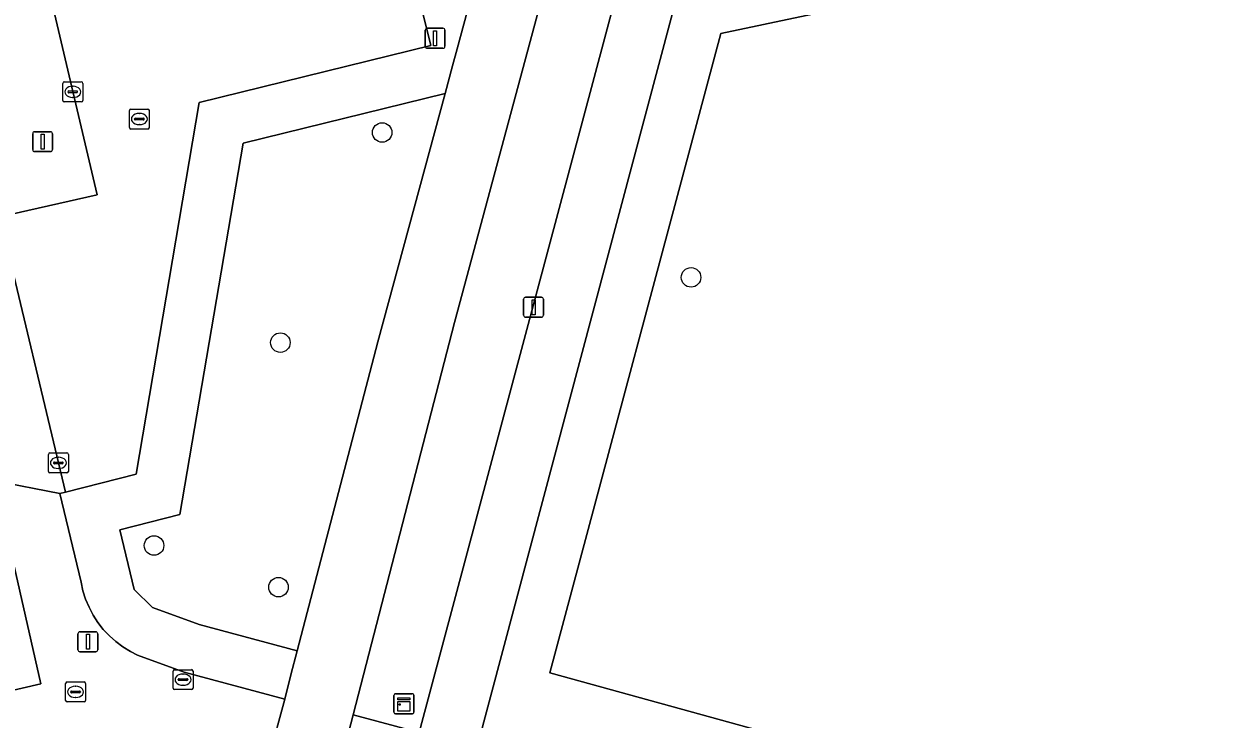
# Model space of a CAD drawing. Extents: x 158031 to 159244, y 380104 to 381214.
# Drawn here: x 158681 to 158741.1, y 380797.4 to 380832.2 of the extents above; entities that cross this region are included whole.
import ezdxf

# ---------------------------------------------------------------- set-up
doc = ezdxf.new("R2010")
doc.units = 0
for name, color, linetype in [('IMGEO_Boom', 7, 'Continuous'), ('IMGEO_Brandkraan', 7, 'Continuous'), ('IMGEO_Erf', 7, 'Continuous'), ('IMGEO_Fietspad_open', 7, 'Continuous'), ('IMGEO_Groenvoorziening', 7, 'Continuous'), ('IMGEO_Haag', 7, 'Continuous'), ('IMGEO_Kast', 7, 'Continuous'), ('IMGEO_Kolk', 7, 'Continuous'), ('IMGEO_Lichtmast', 7, 'Continuous'), ('IMGEO_Rijbaan_lokaal_open', 7, 'Continuous'), ('IMGEO_Rioolput', 7, 'Continuous'), ('IMGEO_Voetpad_open', 7, 'Continuous')]:
    doc.layers.add(name, color=color, linetype=linetype)

msp = doc.modelspace()

# ---------------------------------------------------------------- linework, layer by layer
at = {"layer": 'IMGEO_Boom'}
for centre in [(158698.913, 380826.756), (158714.393, 380819.5), (158693.811, 380816.232), (158687.479, 380806.066), (158693.719, 380803.983)]:
    msp.add_circle(centre, 0.489, dxfattribs=at)
at = {"layer": 'IMGEO_Brandkraan'}
for p, q in [((158683.046, 380798.31), (158683.046, 380799.162)), ((158683.121, 380799.236), (158683.973, 380799.236)), ((158683.305, 380798.73), (158683.305, 380798.742)), ((158683.743, 380798.693), (158683.345, 380798.693)), ((158683.348, 380798.779), (158683.746, 380798.779)), ((158683.534, 380799.016), (158683.559, 380799.016)), ((158683.789, 380798.742), (158683.789, 380798.73)), ((158684.047, 380799.162), (158684.047, 380798.31)), ((158683.973, 380798.236), (158683.121, 380798.236)), ((158683.557, 380798.456), (158683.532, 380798.456))]:
    msp.add_line(p, q, dxfattribs=at)
for points in [[(158683.046, 380798.31), (158683.046, 380799.162)], [(158683.121, 380799.236), (158683.973, 380799.236)], [(158684.047, 380799.162), (158684.047, 380798.31)], [(158683.973, 380798.236), (158683.121, 380798.236)]]:
    msp.add_lwpolyline(points, dxfattribs=at)
for centre, radius, start, end in [((158683.123, 380799.16), 0.0765, 91.55205, 178.44795), ((158683.123, 380799.16), 0.0765, 91.55205, 178.44795), ((158683.345, 380798.739), 0.0403, 85.87752, 175.75265), ((158683.342, 380798.729), 0.0366, 178.93798, 274.71019), ((158683.746, 380798.736), 0.043, 264.86636, 352.45326), ((158683.75, 380798.741), 0.0386, 1.73085, 96.63898), ((158683.971, 380799.16), 0.0765, 1.55205, 88.44795), ((158683.971, 380799.16), 0.0765, 1.55205, 88.44795), ((158683.123, 380798.312), 0.0765, 181.55205, 268.44795), ((158683.123, 380798.312), 0.0765, 181.55205, 268.44795), ((158683.971, 380798.312), 0.0765, 271.55205, 358.44795), ((158683.971, 380798.312), 0.0765, 271.55205, 358.44795)]:
    msp.add_arc(centre, radius, start, end, dxfattribs=at)
for centre, major_axis, ratio, start_param, end_param in [((158683.533, 380798.736), (-0.387, 0.002), 0.722429, 4.712389, 7.853982), ((158683.558, 380798.736), (-0.39, 0.002), 0.717154, 1.570796, 4.712389)]:
    msp.add_ellipse(centre, major_axis=major_axis, ratio=ratio, start_param=start_param, end_param=end_param, dxfattribs=at)
at = {"layer": 'IMGEO_Erf'}
msp.add_lwpolyline([(158649.671, 380791.7), (158681.807, 380799.138), (158679.48, 380809.301), (158676.904, 380808.635), (158670.839, 380807.231), (158671.598, 380803.951), (158665.887, 380802.629), (158663.356, 380802.043), (158663.614, 380800.934), (158660.269, 380800.159), (158659.981, 380800.092), (158659.723, 380801.202), (158654.075, 380799.895), (158653.912, 380799.857), (158653.6, 380801.204), (158650.096, 380800.393), (158650.424, 380798.976), (158648.201, 380798.461), (158645.948, 380797.94), (158645.632, 380799.309), (158641.979, 380798.463), (158638.327, 380797.618), (158638.653, 380796.208)], dxfattribs=at)
at = {"layer": 'IMGEO_Fietspad_open'}
for points in [[(158706.116, 380846.84), (158705.38, 380841.883), (158704.294, 380836.939), (158703.345, 380833.438), (158702.672, 380830.956), (158702.438, 380830.095), (158702.064, 380828.716), (158698.689, 380816.265), (158694.658, 380800.796), (158694.343, 380799.586), (158694.028, 380798.377), (158693.242, 380795.503), (158691.914, 380790.494), (158681.877, 380752.64)], [(158685.671, 380751.945), (158696.696, 380794.635), (158697.466, 380797.579), (158702.545, 380817.235), (158707.611, 380836.102), (158708.079, 380837.829), (158708.516, 380839.247), (158709.145, 380842.703), (158709.491, 380844.131)]]:
    msp.add_lwpolyline(points, dxfattribs=at)
at = {"layer": 'IMGEO_Groenvoorziening'}
for points in [[(158733.343, 380861.621), (158729.882, 380858.772), (158725.745, 380857.503), (158722.048, 380855.072), (158718.854, 380837.268), (158730.701, 380839.81), (158731.496, 380839.356), (158731.354, 380838.314), (158729.343, 380834.568), (158715.889, 380831.72), (158707.308, 380799.695), (158728.887, 380793.754), (158729.019, 380789.067), (158740.276, 380786.025), (158741.05, 380788.606)], [(158694.977, 380856.819), (158701.345, 380831.114), (158689.75, 380828.266), (158686.584, 380809.65), (158683.037, 380808.743), (158682.758, 380808.672), (158683.825, 380804.236), (158683.919, 380803.805), (158684.052, 380803.384), (158684.222, 380802.977), (158684.427, 380802.586), (158684.667, 380802.216), (158684.938, 380801.868), (158685.24, 380801.546), (158685.569, 380801.252), (158685.923, 380800.989), (158686.299, 380800.758), (158686.657, 380800.579), (158688.983, 380799.726), (158694.028, 380798.377), (158694.343, 380799.586), (158694.658, 380800.796), (158689.738, 380802.112), (158687.399, 380802.97), (158686.487, 380803.858), (158685.766, 380806.86), (158688.777, 380807.63), (158691.94, 380826.229), (158702.064, 380828.716), (158702.438, 380830.095), (158702.672, 380830.956), (158703.345, 380833.438)], [(158709.491, 380844.131), (158709.145, 380842.703), (158708.516, 380839.247), (158708.079, 380837.829), (158707.611, 380836.102), (158702.545, 380817.235), (158697.466, 380797.579), (158700.771, 380796.694), (158711.286, 380836.095)]]:
    msp.add_lwpolyline(points, dxfattribs=at)
for points in [[(158718.854, 380837.268), (158714.368, 380836.306), (158714.075, 380835.07), (158703.65, 380795.922), (158729.019, 380789.067), (158728.887, 380793.754), (158707.308, 380799.695), (158715.889, 380831.72), (158729.343, 380834.568), (158731.354, 380838.314), (158731.496, 380839.356), (158730.701, 380839.81)], [(158702.064, 380828.716), (158691.94, 380826.229), (158688.777, 380807.63), (158685.766, 380806.86), (158686.487, 380803.858), (158687.399, 380802.97), (158689.738, 380802.112), (158694.658, 380800.796), (158698.689, 380816.265)]]:
    msp.add_lwpolyline(points, close=True, dxfattribs=at)
at = {"layer": 'IMGEO_Haag'}
msp.add_lwpolyline([(158694.977, 380856.819), (158701.345, 380831.114), (158689.75, 380828.266), (158686.584, 380809.65), (158683.037, 380808.743), (158682.758, 380808.672), (158683.825, 380804.236), (158683.919, 380803.805), (158684.052, 380803.384), (158684.222, 380802.977), (158684.427, 380802.586), (158684.667, 380802.216), (158684.938, 380801.868), (158685.24, 380801.546), (158685.569, 380801.252), (158685.923, 380800.989), (158686.299, 380800.758), (158686.657, 380800.579), (158688.983, 380799.726), (158694.028, 380798.377), (158694.343, 380799.586), (158694.658, 380800.796), (158689.738, 380802.112), (158687.399, 380802.97), (158686.487, 380803.858), (158685.766, 380806.86), (158688.777, 380807.63), (158691.94, 380826.229), (158702.064, 380828.716), (158702.438, 380830.095), (158702.672, 380830.956), (158703.345, 380833.438)], dxfattribs=at)
msp.add_lwpolyline([(158718.854, 380837.268), (158714.368, 380836.306), (158714.075, 380835.07), (158703.65, 380795.922), (158729.019, 380789.067), (158728.887, 380793.754), (158707.308, 380799.695), (158715.889, 380831.72), (158729.343, 380834.568), (158731.354, 380838.314), (158731.496, 380839.356), (158730.701, 380839.81)], close=True, dxfattribs=at)
at = {"layer": 'IMGEO_Kast'}
for p, q in [((158699.504, 380797.716), (158699.504, 380798.557)), ((158699.504, 380798.557), (158699.504, 380797.716)), ((158699.579, 380798.641), (158700.42, 380798.641)), ((158700.42, 380798.641), (158699.579, 380798.641)), ((158700.504, 380798.566), (158700.504, 380797.725)), ((158700.504, 380797.725), (158700.504, 380798.566)), ((158700.429, 380797.641), (158699.588, 380797.641)), ((158699.588, 380797.641), (158700.429, 380797.641))]:
    msp.add_line(p, q, dxfattribs=at)
for points in [[(158699.699, 380798.431), (158700.299, 380798.431), (158700.299, 380798.346), (158699.699, 380798.346), (158699.699, 380798.431)], [(158699.699, 380798.256), (158700.299, 380798.256), (158700.299, 380797.767), (158699.699, 380797.767), (158699.699, 380798.256)]]:
    msp.add_lwpolyline(points, dxfattribs=at)
msp.add_circle((158699.783, 380798.105), 0.0377, dxfattribs=at)
for centre, start, end in [((158699.582, 380798.563), 92.4484, 184.28452), ((158699.582, 380798.563), 92.4484, 184.28452), ((158700.426, 380798.563), 2.4484, 94.28452), ((158700.426, 380798.563), 2.4484, 94.28452), ((158699.582, 380797.719), 182.4484, 274.28452), ((158699.582, 380797.719), 182.4484, 274.28452), ((158700.426, 380797.719), 272.4484, 4.28452), ((158700.426, 380797.719), 272.4484, 4.28452)]:
    msp.add_arc(centre, 0.0779, start, end, dxfattribs=at)
at = {"layer": 'IMGEO_Kolk'}
for p, q in [((158682.908, 380828.368), (158682.908, 380829.22)), ((158682.983, 380829.294), (158683.835, 380829.294)), ((158683.167, 380828.788), (158683.167, 380828.8)), ((158683.605, 380828.751), (158683.207, 380828.751)), ((158683.21, 380828.837), (158683.608, 380828.837)), ((158683.396, 380829.074), (158683.421, 380829.074)), ((158683.651, 380828.8), (158683.651, 380828.788)), ((158683.909, 380829.22), (158683.909, 380828.368)), ((158683.835, 380828.294), (158682.983, 380828.294)), ((158683.419, 380828.514), (158683.394, 380828.514)), ((158682.26, 380810.708), (158683.112, 380810.708)), ((158682.185, 380809.782), (158682.185, 380810.634)), ((158682.444, 380810.202), (158682.444, 380810.214)), ((158682.882, 380810.165), (158682.484, 380810.165)), ((158682.487, 380810.251), (158682.885, 380810.251)), ((158682.673, 380810.488), (158682.698, 380810.488)), ((158682.928, 380810.214), (158682.928, 380810.202)), ((158683.186, 380810.634), (158683.186, 380809.782)), ((158683.112, 380809.708), (158682.26, 380809.708)), ((158682.696, 380809.928), (158682.671, 380809.928))]:
    msp.add_line(p, q, dxfattribs=at)
for points in [[(158682.908, 380828.368), (158682.908, 380829.22)], [(158682.983, 380829.294), (158683.835, 380829.294)], [(158683.909, 380829.22), (158683.909, 380828.368)], [(158683.835, 380828.294), (158682.983, 380828.294)], [(158682.26, 380810.708), (158683.112, 380810.708)], [(158682.185, 380809.782), (158682.185, 380810.634)], [(158683.186, 380810.634), (158683.186, 380809.782)], [(158683.112, 380809.708), (158682.26, 380809.708)]]:
    msp.add_lwpolyline(points, dxfattribs=at)
for centre, radius, start, end in [((158682.985, 380829.218), 0.0765, 91.55205, 178.44795), ((158682.985, 380829.218), 0.0765, 91.55205, 178.44795), ((158683.207, 380828.797), 0.0403, 85.87752, 175.75265), ((158683.204, 380828.787), 0.0366, 178.93798, 274.71019), ((158683.608, 380828.794), 0.043, 264.86636, 352.45326), ((158683.612, 380828.799), 0.0386, 1.73085, 96.63898), ((158683.833, 380829.218), 0.0765, 1.55205, 88.44795), ((158683.833, 380829.218), 0.0765, 1.55205, 88.44795), ((158682.985, 380828.37), 0.0765, 181.55205, 268.44795), ((158682.985, 380828.37), 0.0765, 181.55205, 268.44795), ((158683.833, 380828.37), 0.0765, 271.55205, 358.44795), ((158683.833, 380828.37), 0.0765, 271.55205, 358.44795), ((158682.262, 380810.632), 0.0765, 91.55205, 178.44795), ((158682.262, 380810.632), 0.0765, 91.55205, 178.44795), ((158683.11, 380810.632), 0.0765, 1.55205, 88.44795), ((158683.11, 380810.632), 0.0765, 1.55205, 88.44795), ((158682.484, 380810.211), 0.0403, 85.87752, 175.75265), ((158682.481, 380810.201), 0.0366, 178.93798, 274.71019), ((158682.885, 380810.208), 0.043, 264.86636, 352.45326), ((158682.889, 380810.213), 0.0386, 1.73085, 96.63898), ((158682.262, 380809.784), 0.0765, 181.55205, 268.44795), ((158682.262, 380809.784), 0.0765, 181.55205, 268.44795), ((158683.11, 380809.784), 0.0765, 271.55205, 358.44795), ((158683.11, 380809.784), 0.0765, 271.55205, 358.44795)]:
    msp.add_arc(centre, radius, start, end, dxfattribs=at)
for centre, major_axis, ratio, start_param, end_param in [((158683.395, 380828.794), (-0.387, 0.002), 0.722429, 4.712389, 7.853982), ((158683.42, 380828.794), (-0.39, 0.002), 0.717154, 1.570796, 4.712389), ((158682.672, 380810.208), (-0.387, 0.002), 0.722429, 4.712389, 7.853982), ((158682.697, 380810.208), (-0.39, 0.002), 0.717154, 1.570796, 4.712389)]:
    msp.add_ellipse(centre, major_axis=major_axis, ratio=ratio, start_param=start_param, end_param=end_param, dxfattribs=at)
at = {"layer": 'IMGEO_Lichtmast'}
for p, q in [((158701.069, 380831.077), (158701.069, 380831.877)), ((158701.069, 380831.877), (158701.069, 380831.077)), ((158701.169, 380831.977), (158701.959, 380831.977)), ((158701.959, 380831.977), (158701.169, 380831.977)), ((158702.059, 380831.877), (158702.059, 380831.077)), ((158702.059, 380831.077), (158702.059, 380831.877)), ((158701.959, 380830.977), (158701.169, 380830.977)), ((158701.169, 380830.977), (158701.959, 380830.977)), ((158681.398, 380825.898), (158681.398, 380826.698)), ((158681.398, 380826.698), (158681.398, 380825.898)), ((158681.498, 380826.798), (158682.288, 380826.798)), ((158682.288, 380826.798), (158681.498, 380826.798)), ((158682.388, 380826.698), (158682.388, 380825.898)), ((158682.388, 380825.898), (158682.388, 380826.698)), ((158682.288, 380825.798), (158681.498, 380825.798)), ((158681.498, 380825.798), (158682.288, 380825.798)), ((158706.102, 380818.507), (158706.892, 380818.507)), ((158706.892, 380818.507), (158706.102, 380818.507)), ((158706.002, 380817.607), (158706.002, 380818.407)), ((158706.002, 380818.407), (158706.002, 380817.607)), ((158706.992, 380818.407), (158706.992, 380817.607)), ((158706.992, 380817.607), (158706.992, 380818.407)), ((158706.892, 380817.507), (158706.102, 380817.507)), ((158706.102, 380817.507), (158706.892, 380817.507)), ((158683.768, 380801.745), (158684.558, 380801.745)), ((158684.558, 380801.745), (158683.768, 380801.745)), ((158683.668, 380800.845), (158683.668, 380801.645)), ((158683.668, 380801.645), (158683.668, 380800.845)), ((158684.658, 380801.645), (158684.658, 380800.845)), ((158684.658, 380800.845), (158684.658, 380801.645)), ((158684.558, 380800.745), (158683.768, 380800.745)), ((158683.768, 380800.745), (158684.558, 380800.745))]:
    msp.add_line(p, q, dxfattribs=at)
for points in [[(158701.489, 380831.852), (158701.639, 380831.852), (158701.639, 380831.102), (158701.489, 380831.102), (158701.489, 380831.852)], [(158681.818, 380826.673), (158681.968, 380826.673), (158681.968, 380825.923), (158681.818, 380825.923), (158681.818, 380826.673)], [(158706.422, 380818.382), (158706.572, 380818.382), (158706.572, 380817.632), (158706.422, 380817.632), (158706.422, 380818.382)], [(158684.088, 380801.62), (158684.238, 380801.62), (158684.238, 380800.87), (158684.088, 380800.87), (158684.088, 380801.62)]]:
    msp.add_lwpolyline(points, dxfattribs=at)
for centre, start, end in [((158701.169, 380831.877), 90, 180), ((158701.169, 380831.877), 90, 180), ((158701.959, 380831.877), 0, 90), ((158701.959, 380831.877), 360, 90), ((158701.169, 380831.077), 180, 270), ((158701.169, 380831.077), 180, 270), ((158701.959, 380831.077), 270, 0), ((158701.959, 380831.077), 270, 0), ((158681.498, 380826.698), 90, 180), ((158681.498, 380826.698), 90, 180), ((158682.288, 380826.698), 0, 90), ((158682.288, 380826.698), 360, 90), ((158681.498, 380825.898), 180, 270), ((158681.498, 380825.898), 180, 270), ((158682.288, 380825.898), 270, 0), ((158682.288, 380825.898), 270, 0), ((158706.102, 380818.407), 90, 180), ((158706.102, 380818.407), 90, 180), ((158706.892, 380818.407), 0, 90), ((158706.892, 380818.407), 360, 90), ((158706.102, 380817.607), 180, 270), ((158706.102, 380817.607), 180, 270), ((158706.892, 380817.607), 270, 0), ((158706.892, 380817.607), 270, 0), ((158683.768, 380801.645), 90, 180), ((158683.768, 380801.645), 90, 180), ((158684.558, 380801.645), 0, 90), ((158684.558, 380801.645), 360, 90), ((158683.768, 380800.845), 180, 270), ((158683.768, 380800.845), 180, 270), ((158684.558, 380800.845), 270, 0), ((158684.558, 380800.845), 270, 0)]:
    msp.add_arc(centre, 0.1, start, end, dxfattribs=at)
at = {"layer": 'IMGEO_Rijbaan_lokaal_open'}
msp.add_lwpolyline([(158694.977, 380856.819), (158694.506, 380858.735), (158693.674, 380862.117), (158693.184, 380864.068), (158690.982, 380863.5), (158663.759, 380857.034), (158634.489, 380850.082), (158629.142, 380848.822), (158603.468, 380842.85), (158604.621, 380837.745), (158632.417, 380844.154), (158677.296, 380854.712), (158677.726, 380852.891), (158684.625, 380823.643), (158679.739, 380822.539), (158683.037, 380808.743), (158686.584, 380809.65), (158689.75, 380828.266), (158701.345, 380831.114)], close=True, dxfattribs=at)
at = {"layer": 'IMGEO_Rioolput'}
for p, q in [((158686.243, 380827.006), (158686.243, 380827.858)), ((158686.318, 380827.932), (158687.17, 380827.932)), ((158686.731, 380827.712), (158686.756, 380827.712)), ((158687.244, 380827.858), (158687.244, 380827.006)), ((158687.17, 380826.932), (158686.318, 380826.932)), ((158686.502, 380827.426), (158686.502, 380827.438)), ((158686.94, 380827.389), (158686.542, 380827.389)), ((158686.545, 380827.475), (158686.943, 380827.475)), ((158686.754, 380827.152), (158686.729, 380827.152)), ((158686.986, 380827.438), (158686.986, 380827.426)), ((158688.432, 380798.923), (158688.432, 380799.775)), ((158688.507, 380799.849), (158689.359, 380799.849)), ((158688.691, 380799.343), (158688.691, 380799.355)), ((158689.129, 380799.306), (158688.731, 380799.306)), ((158688.734, 380799.392), (158689.132, 380799.392)), ((158688.92, 380799.629), (158688.945, 380799.629)), ((158689.175, 380799.355), (158689.175, 380799.343)), ((158689.433, 380799.775), (158689.433, 380798.923)), ((158689.359, 380798.849), (158688.507, 380798.849)), ((158688.943, 380799.069), (158688.918, 380799.069))]:
    msp.add_line(p, q, dxfattribs=at)
for points in [[(158686.243, 380827.006), (158686.243, 380827.858)], [(158686.318, 380827.932), (158687.17, 380827.932)], [(158687.244, 380827.858), (158687.244, 380827.006)], [(158687.17, 380826.932), (158686.318, 380826.932)], [(158688.432, 380798.923), (158688.432, 380799.775)], [(158688.507, 380799.849), (158689.359, 380799.849)], [(158689.433, 380799.775), (158689.433, 380798.923)], [(158689.359, 380798.849), (158688.507, 380798.849)]]:
    msp.add_lwpolyline(points, dxfattribs=at)
for centre, radius, start, end in [((158686.32, 380827.856), 0.0765, 91.55205, 178.44795), ((158686.32, 380827.856), 0.0765, 91.55205, 178.44795), ((158687.168, 380827.856), 0.0765, 1.55205, 88.44795), ((158687.168, 380827.856), 0.0765, 1.55205, 88.44795), ((158686.32, 380827.008), 0.0765, 181.55205, 268.44795), ((158686.32, 380827.008), 0.0765, 181.55205, 268.44795), ((158686.542, 380827.435), 0.0403, 85.87752, 175.75265), ((158686.539, 380827.425), 0.0366, 178.93798, 274.71019), ((158686.943, 380827.432), 0.043, 264.86636, 352.45326), ((158686.947, 380827.437), 0.0386, 1.73085, 96.63898), ((158687.168, 380827.008), 0.0765, 271.55205, 358.44795), ((158687.168, 380827.008), 0.0765, 271.55205, 358.44795), ((158688.509, 380799.773), 0.0765, 91.55205, 178.44795), ((158688.509, 380799.773), 0.0765, 91.55205, 178.44795), ((158688.731, 380799.352), 0.0403, 85.87752, 175.75265), ((158688.728, 380799.342), 0.0366, 178.93798, 274.71019), ((158689.132, 380799.349), 0.043, 264.86636, 352.45326), ((158689.136, 380799.354), 0.0386, 1.73085, 96.63898), ((158689.357, 380799.773), 0.0765, 1.55205, 88.44795), ((158689.357, 380799.773), 0.0765, 1.55205, 88.44795), ((158688.509, 380798.925), 0.0765, 181.55205, 268.44795), ((158688.509, 380798.925), 0.0765, 181.55205, 268.44795), ((158689.357, 380798.925), 0.0765, 271.55205, 358.44795), ((158689.357, 380798.925), 0.0765, 271.55205, 358.44795)]:
    msp.add_arc(centre, radius, start, end, dxfattribs=at)
for centre, major_axis, ratio, start_param, end_param in [((158686.73, 380827.432), (-0.387, 0.002), 0.722429, 4.712389, 7.853982), ((158686.755, 380827.432), (-0.39, 0.002), 0.717154, 1.570796, 4.712389), ((158688.919, 380799.349), (-0.387, 0.002), 0.722429, 4.712389, 7.853982), ((158688.944, 380799.349), (-0.39, 0.002), 0.717154, 1.570796, 4.712389)]:
    msp.add_ellipse(centre, major_axis=major_axis, ratio=ratio, start_param=start_param, end_param=end_param, dxfattribs=at)
at = {"layer": 'IMGEO_Voetpad_open'}
for points in [[(158703.65, 380795.922), (158714.075, 380835.07), (158714.368, 380836.306), (158715.312, 380840.288), (158716.079, 380845.595), (158716.368, 380850.949), (158716.178, 380856.308), (158716.147, 380856.68), (158715.346, 380862.023), (158712.461, 380861.369), (158712.485, 380861.236), (158713.149, 380856.206), (158713.361, 380851.136), (158713.119, 380846.067), (158712.426, 380841.04), (158711.286, 380836.095), (158700.771, 380796.694), (158697.466, 380797.579), (158696.696, 380794.635)], [(158679.48, 380809.301), (158682.758, 380808.672), (158683.037, 380808.743), (158679.739, 380822.539), (158684.625, 380823.643), (158677.726, 380852.891)], [(158693.242, 380795.503), (158694.028, 380798.377), (158688.983, 380799.726), (158686.657, 380800.579), (158686.299, 380800.758), (158685.923, 380800.989), (158685.569, 380801.252), (158685.24, 380801.546), (158684.938, 380801.868), (158684.667, 380802.216), (158684.427, 380802.586), (158684.222, 380802.977), (158684.052, 380803.384), (158683.919, 380803.805), (158683.825, 380804.236), (158682.758, 380808.672), (158679.48, 380809.301), (158681.807, 380799.138), (158649.671, 380791.7)]]:
    msp.add_lwpolyline(points, dxfattribs=at)

doc.saveas('drawing.dxf')
